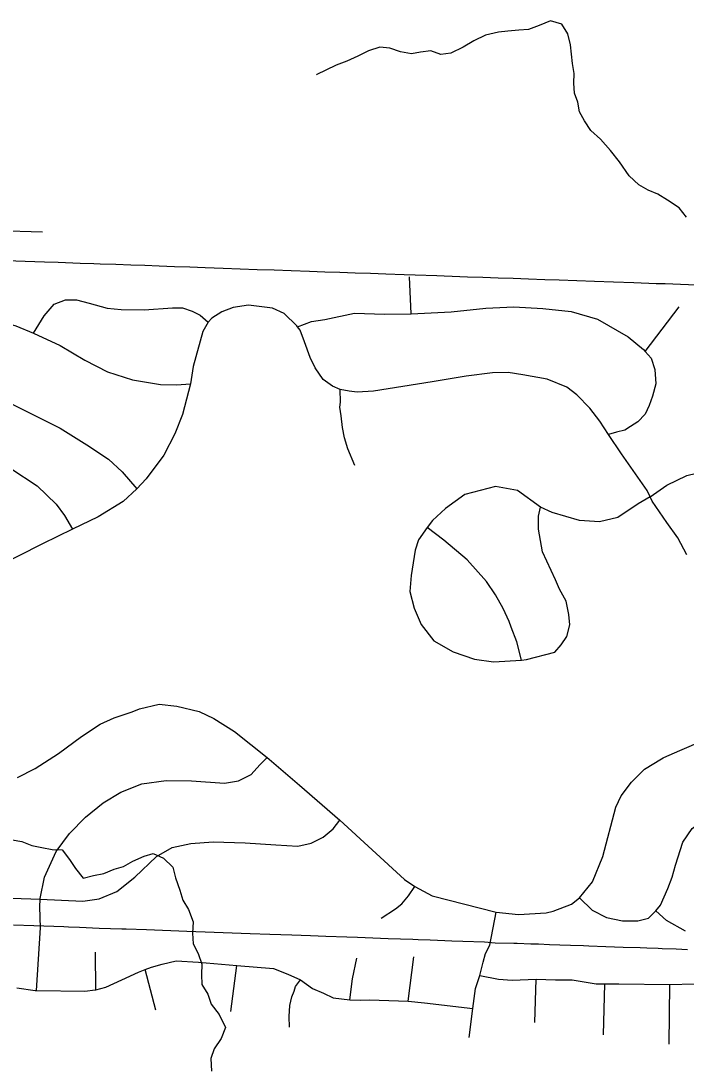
# Model space of a CAD drawing. Extents: x 114604 to 551442, y 316898 to 567001.
# Drawn here: x 190394 to 194083, y 444314 to 450111 of the extents above; entities that cross this region are included whole.
import ezdxf

# ---------------------------------------------------------------- set-up
doc = ezdxf.new("R2010")
doc.units = 0
for name, color, linetype in [('GE_P_Alignment_1000_Cardinal_Points', 7, 'Continuous'), ('GE_P_Alignment_100_Cardinal_Points', 7, 'Continuous'), ('GE_P_Alignment_100_Stations', 7, 'Continuous'), ('PM_P_Cells', 7, 'Continuous')]:
    doc.layers.add(name, color=color, linetype=linetype)

msp = doc.modelspace()

# ---------------------------------------------------------------- linework, layer by layer
at = {"layer": 'GE_P_Alignment_1000_Cardinal_Points'}
for p, q in [((190129.2, 448953.7), (190514.1, 448940.6)), ((192558.1, 448486.7), (192548, 448692.6)), ((193856.1, 448277.5), (194043.9, 448525.6)), ((192994.7, 444984.1), (193028.8, 445167.8))]:
    msp.add_line(p, q, dxfattribs=at)
for points in [[(188972.1, 448597.2), (189086.2, 448549.2), (189324.4, 448489.4), (189439.2, 448476.6), (189590.5, 448499.9), (189840.5, 448518.3), (190116.7, 448492.7), (190364.9, 448420.9), (190464.3, 448379.2), (190611.2, 448311), (190747.4, 448228.9), (190873.6, 448164.9), (191011.8, 448121.1), (191167.9, 448095.2), (191255.9, 448093.4), (191333.5, 448098)], [(190464.3, 448379.2), (190522.8, 448475.3), (190578.7, 448539.6), (190640.7, 448563.7), (190702.7, 448563.9), (190772.8, 448545.9), (190872.9, 448518), (190948.9, 448510.1), (191076.9, 448508.3), (191235, 448520.6), (191289, 448520.7), (191343.1, 448500.7), (191387.1, 448478.7), (191431.9, 448439.9)], [(194086.8, 447149.5), (194036.8, 447243.9), (193976.6, 447330), (193894.3, 447448.2), (193882.9, 447471.6), (193866.1, 447506.3), (193723.6, 447710.7), (193653.1, 447818), (193605.2, 447891), (193549, 447963.1), (193476.8, 448037.2), (193420.7, 448079.2), (193312.5, 448125.1), (193176.4, 448148.9), (193096.4, 448160.8), (193008.4, 448158.7), (192862.4, 448140.3), (192674.3, 448109.9), (192348.4, 448057.2), (192258.3, 448053), (192214.3, 448057), (192164.3, 448066.9), (192122.2, 448084.9), (192070.1, 448122.9), (192026, 448187), (191997.8, 448245.1), (191965.6, 448331.3), (191941.5, 448395.5), (191926.8, 448415), (191923.4, 448419.5), (191853.2, 448487.6), (191789.1, 448517.5), (191655.1, 448535.4), (191571.1, 448521.2), (191507.1, 448497), (191453.2, 448462.8), (191431.9, 448439.9), (191403.3, 448388.5), (191349.7, 448193.8), (191333.5, 448098), (191290.3, 447929), (191246.5, 447820.6), (191186.7, 447702.1), (191089, 447571.6), (191037.2, 447515.6), (190961.2, 447445), (190821.4, 447360.5), (190680.3, 447292.3), (190513.6, 447211.6), (190237.8, 447072.7)], [(191926.8, 448415), (192005.4, 448443.7), (192079.4, 448455.9), (192243.4, 448490.1), (192410.8, 448484.2), (192558.1, 448486.7), (192779.7, 448498.3), (192972.7, 448518.3), (193127.1, 448525.1), (193288.8, 448516.2), (193445.8, 448500.4), (193591.9, 448456.6), (193762.2, 448358.6), (193846.4, 448288.6), (193856.1, 448277.5), (193888.5, 448240.5), (193908.6, 448178.4), (193914.8, 448098.1), (193897, 448029.9), (193877.1, 447977.7), (193855.2, 447929.6), (193815.3, 447887.3), (193775.3, 447861.2), (193743.3, 447841.1), (193697.3, 447831), (193653.1, 447818)], [(189570.3, 448044.4), (189637.4, 448084.8), (189755.4, 448125), (189909.4, 448133.3), (190069.5, 448097.5), (190275.8, 448019.5), (190612.2, 447851.6), (190758.5, 447759.6), (190878.7, 447679.6), (190954.9, 447609.5), (191037.2, 447515.6)], [(192245.2, 447645.8), (192207, 447738), (192188.9, 447798.1), (192176.7, 447856.3), (192170.6, 447920.5), (192162.5, 447968.6), (192166.4, 447996.7), (192164.3, 448066.9)], [(189728.2, 447749.9), (189866.2, 447744.1), (190072.4, 447712.3), (190173.8, 447690.6), (190338.6, 447628.5), (190482.9, 447532.5), (190589.2, 447430.3), (190635.3, 447368.2), (190680.3, 447292.3)], [(193882.9, 447471.6), (193976.1, 447536.6), (194086, 447589), (194140, 447603.1), (194198, 447605.2), (194314.1, 447591.4), (194369.1, 447576.1), (194379.3, 447573.2)], [(193882.9, 447471.6), (193816.3, 447432), (193704.4, 447357.6), (193602.4, 447333.3), (193492.3, 447341.2), (193340.2, 447385), (193274.5, 447413.9), (193147.8, 447507), (193025.8, 447528.9), (192855.8, 447484.4), (192747.9, 447406), (192676.1, 447339.7), (192646.1, 447301.5), (192598.3, 447233.2), (192580.4, 447175), (192558.7, 447034.6), (192550.9, 446946.3), (192575.1, 446854.1), (192613.3, 446763.9), (192683.5, 446673.7), (192791.7, 446611.8), (192909.8, 446571.9), (193013.9, 446556), (193169.8, 446566.5), (193197.9, 446568.4), (193353.9, 446610.8), (193389.8, 446651), (193421.7, 446697.2), (193437.6, 446761.4), (193431.5, 446819.5), (193417.3, 446893.7), (193381.1, 446959.9), (193359, 447012), (193286.7, 447166.3), (193264.4, 447292.6), (193264.2, 447364.8), (193274.5, 447413.9)], [(193169.8, 446566.5), (193143.7, 446666.6), (193113.5, 446748.8), (193101.4, 446780.8), (193067.3, 446853), (193025.1, 446927.1), (192974.9, 447001.2), (192868.6, 447121.4), (192738.3, 447231.5), (192646.1, 447301.5)], [(190374.4, 445915.6), (190472.3, 445963.9), (190602.2, 446048.4), (190730, 446142.8), (190833.9, 446211.2), (190909.9, 446245.4), (191009.8, 446279.7), (191050.6, 446296), (191160.8, 446321.3), (191259, 446309.7), (191381.9, 446280.3), (191464, 446242.3), (191578.2, 446170.3), (191759.9, 446024.8), (191770.7, 446016.2), (191939, 445872.1), (192162.4, 445678.9), (192520.4, 445349.6), (192578.1, 445310.6), (192674.6, 445257.6), (193028.8, 445167.8), (193153, 445154.2), (193307.1, 445164.5), (193345.1, 445172.6), (193447, 445212.9), (193491, 445247)], [(193960, 446025.4), (194048.1, 446065.3), (194181.9, 446121.5), (194250.9, 446121.2)], [(190502.3, 445081.2), (190499, 445198), (190500.8, 445240.2), (190501, 445244.1), (190524.9, 445362.4), (190588.7, 445504.7), (190662.6, 445605), (190752.5, 445695.2), (190850.3, 445773.4), (190948.2, 445833.6), (191064.1, 445879.7), (191200, 445897.8), (191339.9, 445895.9), (191521.8, 445883.9), (191599.7, 445895.9), (191669.7, 445932), (191719.6, 445984.2), (191759.9, 446024.8)], [(193491, 445247), (193562.9, 445335.4), (193620.7, 445475.7), (193692.5, 445750.4), (193722.4, 445812.6), (193780.3, 445888.8), (193852.2, 445961), (193946.1, 446019.1), (193955.4, 446023.3), (193960, 446025.4)], [(193491, 445247), (193561, 445179), (193641, 445138.9), (193730.9, 445118.9), (193814.9, 445119), (193874.8, 445135), (193915.2, 445176.1), (193940.7, 445207.2), (193980.6, 445299.5), (194004.6, 445361.6), (194024.5, 445427.8), (194064.4, 445556.1), (194116.3, 445632.3), (194184.2, 445682.5), (194229.5, 445710.5), (194252.2, 445724.6), (194278.3, 445728.8)], [(189795.4, 445312.2), (189873.4, 445282.1), (190021.3, 445260), (190131.2, 445252), (190500.8, 445240.2), (190736.8, 445228.1), (190826.7, 445242.2), (190924.7, 445282.3), (191024.5, 445362.5), (191146.4, 445476.8), (191232.3, 445527), (191336.2, 445549), (191460.1, 445557.1), (191638, 445553.1), (191807.9, 445541.1), (191929.8, 445533.2), (192003.7, 445551.3), (192069.7, 445583.4), (192125.6, 445629.5), (192162.4, 445678.9)], [(192391.8, 445134.4), (192471.7, 445186.6), (192505.7, 445214.6), (192543.6, 445258.7), (192578.1, 445310.6)], [(194078.7, 445062.9), (193974.8, 445121), (193915.2, 445176.1)]]:
    msp.add_lwpolyline(points, dxfattribs=at)
at = {"layer": 'GE_P_Alignment_100_Cardinal_Points'}
for p, q in [((190479.8, 444732.7), (190502.3, 445081.2)), ((190809.2, 444737.6), (190807.6, 444945.2)), ((192542.2, 444674.6), (192573.5, 444920)), ((191141.3, 444624.6), (191082.8, 444849.7)), ((191558.6, 444617.7), (191591.6, 444871.8)), ((193243.7, 444555.1), (193252, 444795.7)), ((193624.2, 444487.2), (193632.6, 444770.6)), ((193988.6, 444435.1), (193992.9, 444767.2))]:
    msp.add_line(p, q, dxfattribs=at)
for points in [[(192879.2, 444472.9), (192899.5, 444633.5), (192914.2, 444743.9), (192937.5, 444810.3), (192939.1, 444816.9), (192956.6, 444890.7), (192970, 444938.9), (192994.7, 444984.1)], [(190371.8, 444747.7), (190471.9, 444732.8), (190479.8, 444732.7), (190748, 444730.1), (190805.9, 444736.8), (190809.2, 444737.6), (190863.8, 444751.5), (190953.3, 444792.6), (191044.9, 444835.8), (191082.8, 444849.7), (191118.6, 444862.7), (191176.4, 444879.4), (191254.2, 444898.4), (191378.3, 444889.8), (191591.6, 444871.8), (191794.8, 444854.7), (191873.1, 444823.6), (191943.8, 444792.7), (192010, 444745.1), (192072.3, 444717.8), (192124.7, 444692.3), (192218.7, 444682.2), (192274.8, 444680.1), (192326.8, 444680.7), (192542.2, 444674.6), (192631.1, 444664.3), (192899.5, 444633.5)], [(192218.7, 444682.2), (192232, 444797.8), (192257.4, 444912.2)], [(191883.2, 444529.3), (191880.9, 444589.4), (191884.6, 444649.6), (191896.3, 444697.7), (191908.2, 444729.9), (191916, 444756), (191943.8, 444792.7)], [(192939.1, 444816.9), (193041.7, 444795.5), (193117.7, 444790.4), (193252, 444795.7), (193357.8, 444793.3), (193451.8, 444792.4), (193584.1, 444770), (193632.6, 444770.6), (193710.1, 444769.5), (193992.9, 444767.2), (194262.1, 444774.1)]]:
    msp.add_lwpolyline(points, dxfattribs=at)
at = {"layer": 'GE_P_Alignment_100_Stations'}
for points in [[(194180.8, 448644.5), (193967, 448652.2), (193917.5, 448653.9), (193792.7, 448658.4), (193680.4, 448662.4), (193574.9, 448666.2), (193476.9, 448669.7), (193379.6, 448673.2), (193298.5, 448676.1), (193209.5, 448679.1), (193124.5, 448682.1), (193040.9, 448684.9), (192955.2, 448687.9), (192870.4, 448690.8), (192785.1, 448693.7), (192740.8, 448695.3), (192700.1, 448696.7), (192580.3, 448700.8), (192519.8, 448702.9), (192418.2, 448706.5), (192332.5, 448709.5), (192248, 448712.4), (192162.7, 448715.4), (192079.4, 448718.3), (191994.4, 448721.3), (191893.1, 448724.8), (191798.5, 448728.1), (191703.4, 448731.5), (191609.3, 448734.8), (191515.8, 448738.2), (191415.3, 448741.8), (191330.5, 448744.8), (191245.5, 448747.9), (191160.4, 448750.9), (191080.9, 448753.8), (191003.6, 448756.6), (190919.8, 448759.6), (190833, 448762.7), (190798.9, 448763.9), (190722.8, 448766.6), (190600.5, 448771), (190524.5, 448773.8), (190417.4, 448777.6), (190314.1, 448781.3)], [(190352, 445097.5), (190465.2, 445093.7), (190521.2, 445091.4), (190632.3, 445087.5), (190658.4, 445086.6), (190719.4, 445084.3), (190827.8, 445079.9), (190953.5, 445075.9), (190976.7, 445075), (191089.8, 445070.9), (191314.7, 445062.7), (191464.6, 445057.3), (191565.5, 445053.6), (191665, 445050), (191773.8, 445046.1), (191896.8, 445041.7), (191998.8, 445038), (192084.1, 445034.9), (192202.1, 445030.7), (192260.2, 445028.6), (192431.1, 445022.4), (192567.8, 445017.5), (192597.2, 445016.4), (192662.5, 445014), (192745.6, 445011.1), (192782.8, 445009.7), (192843.7, 445007.5), (192964, 445002.8), (193024.4, 444998.2), (193127.2, 444996.5), (193145.5, 444995.8), (193222, 444993), (193263.5, 444991.5), (193325.3, 444989.3), (193382.6, 444987.2), (193442.1, 444985.1), (193514.3, 444982.4), (193543.9, 444981.4), (193636.9, 444978), (193733.8, 444974.5), (193827.5, 444971.1), (193865.7, 444969.7), (193927.2, 444967.4), (193950.2, 444966.6), (194027.5, 444963.8), (194089.8, 444961.5)]]:
    msp.add_lwpolyline(points, dxfattribs=at)
at = {"layer": 'PM_P_Cells'}
for points in [[(194084.4, 449023.6), (194044.4, 449073.7), (193980.4, 449117.7), (193926.4, 449149.7), (193872.4, 449171.8), (193820.4, 449201.8), (193766.3, 449251.9), (193714.3, 449330), (193664.2, 449392.1), (193608.2, 449456.2), (193554.1, 449504.3), (193520.1, 449556.4), (193492, 449606.4), (193481.9, 449660.6), (193463.9, 449710.6), (193459.8, 449766.8), (193461.7, 449818.9), (193453.6, 449875), (193441.5, 449979.2), (193427.4, 450039.3), (193393.3, 450093.4), (193331.4, 450111.4), (193267.5, 450085.3), (193209.5, 450063.2), (193155.6, 450059.2), (193093.7, 450055.2), (193041.7, 450049.1), (192969.8, 450033), (192905.9, 450001), (192846.1, 449964.8), (192778.2, 449932.7), (192722.2, 449924.7), (192666.2, 449944.7), (192610.3, 449938.7), (192560.4, 449928.6), (192498.4, 449940.6), (192440.4, 449960.6), (192384.5, 449966.6), (192320.6, 449944.5), (192262.7, 449916.5), (192200.8, 449888.4), (192142.9, 449866.3), (192085, 449838.2)], [(192085, 449838.2), (192035.1, 449814.1), (192033.1, 449812.1)], [(190345.2, 445569), (190399.2, 445560.6), (190455.1, 445538.1), (190509.1, 445525.6), (190567, 445515.1), (190623.1, 445512.7), (190662.8, 445460.2), (190696.5, 445409.8), (190738.2, 445357.3), (190796.3, 445370.9), (190854.4, 445382.5), (190910.6, 445406.1), (190962.7, 445421.8), (191014.9, 445451.5), (191077.1, 445479.1), (191127.2, 445492.7), (191185.1, 445468.2), (191236.8, 445417.6), (191250.5, 445357.4), (191274.1, 445289), (191291.7, 445234.7), (191323.4, 445182.3), (191349, 445113.9), (191344.6, 445051.7), (191348.3, 444991.5), (191376, 444939.2), (191397.6, 444878.8), (191395.2, 444822.7), (191396.9, 444766.5), (191430.6, 444712.1), (191448.3, 444657.8), (191493.9, 444599.3), (191527.5, 444528.8), (191505.1, 444466.8), (191464.7, 444408.9), (191446.4, 444356.9), (191450, 444286.7)]]:
    msp.add_lwpolyline(points, dxfattribs=at)

doc.saveas('drawing.dxf')
